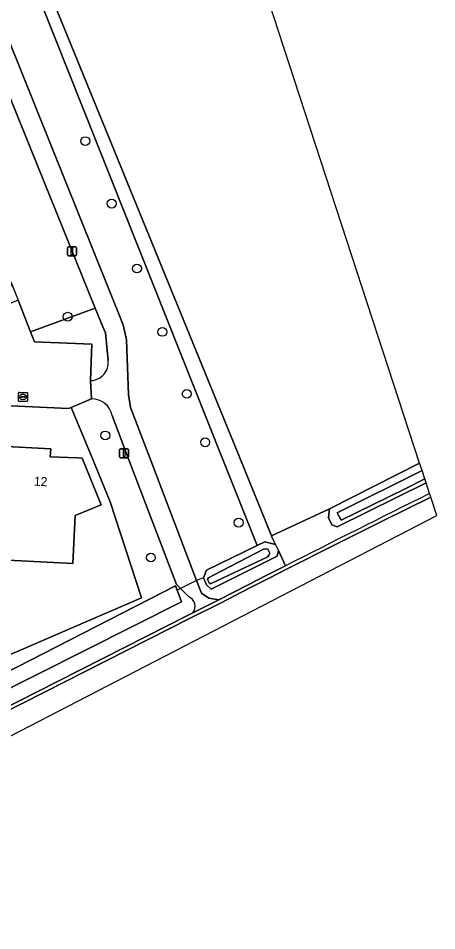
# Model space of a CAD drawing. Extents: x 162989 to 165008, y 383432 to 384338.
# Drawn here: x 164961.8 to 165008.1, y 383697.8 to 383798.6 of the extents above; entities that cross this region are included whole.
import ezdxf

# ---------------------------------------------------------------- set-up
doc = ezdxf.new("R2010")
doc.units = 0
for name, color, linetype in [('IMGEO_Berm_halfverhard', 7, 'Continuous'), ('IMGEO_Boom', 7, 'Continuous'), ('IMGEO_Bouwland', 7, 'Continuous'), ('IMGEO_Brandkraan', 7, 'Continuous'), ('IMGEO_Duiker', 7, 'Continuous'), ('IMGEO_Erf', 7, 'Continuous'), ('IMGEO_Groenvoorziening', 7, 'Continuous'), ('IMGEO_Lichtmast', 7, 'Continuous'), ('IMGEO_Oever', 7, 'Continuous'), ('IMGEO_Pand', 7, 'Continuous'), ('IMGEO_Pand_nummerreeks', 7, 'Continuous'), ('IMGEO_Rijbaan_lokaal_gesloten', 7, 'Continuous'), ('IMGEO_Rijbaan_lokaal_open', 7, 'Continuous'), ('IMGEO_Voetpad_halfverhard', 7, 'Continuous'), ('IMGEO_Waterloop', 7, 'Continuous')]:
    doc.layers.add(name, color=color, linetype=linetype)

msp = doc.modelspace()

# ---------------------------------------------------------------- linework, layer by layer
at = {"layer": 'IMGEO_Berm_halfverhard'}
for points in [[(164828.11, 383654.37), (164823.06, 383651.32), (164818.07, 383648.5), (164818.29, 383648.16), (164823.27, 383650.97), (164828.32, 383654.03), (164832.52, 383656.47), (164836.76, 383658.84), (164841.03, 383661.15), (164845.69, 383663.64), (164850.38, 383666.07), (164855.1, 383668.44), (164878.62, 383680.4), (164902.33, 383692.46), (164916.21, 383699.51), (164980.76, 383732.26), (164984.16, 383733.98), (164987.42, 383735.64), (164989.48, 383736.69), (164991.54, 383737.74), (164996.81, 383740.41), (165002.09, 383743.06), (165007.39, 383745.68), (165007.26, 383746.07)], [(164991.36, 383738.1), (164989.3, 383737.05), (164987.24, 383736), (164983.98, 383734.34), (164981.11, 383732.89), (164980.58, 383732.62), (164916.38, 383700.04), (164916.34, 383700.14), (164901.96, 383692.8), (164901.95, 383692.72), (164878.44, 383680.76), (164854.92, 383668.8)]]:
    msp.add_lwpolyline(points, dxfattribs=at)
for centre, radius, start, end in [((165694.89, 382354.24), 1552.42, 116.29489, 116.94813), ((165715.44, 382313.5), 1598.05, 116.30508, 116.30837)]:
    msp.add_arc(centre, radius, start, end, dxfattribs=at)
at = {"layer": 'IMGEO_Boom'}
for centre in [(164969.23, 383785), (164972.15, 383778.1), (164974.94, 383770.93), (164967.29, 383765.6), (164977.74, 383763.93), (164980.44, 383757.09), (164971.44, 383752.49), (164982.48, 383751.73), (164986.17, 383742.86), (164976.48, 383739.01)]:
    msp.add_circle(centre, 0.489, dxfattribs=at)
at = {"layer": 'IMGEO_Bouwland'}
msp.add_lwpolyline([(165006.16, 383749.43), (164966.49, 383870.97), (164950.3, 383916.26), (164932.6, 383965.72), (164928.59, 383962.19), (164921.22, 383952.84), (164919.89, 383951.16), (164915.52, 383942.53), (164914.05, 383933.45), (164914.87, 383925.9), (164919.42, 383914.77), (164941.66, 383859.33), (164942.65, 383856.58), (164964.32, 383803.18), (164965.62, 383800.67), (164986.3, 383750), (164989.81, 383741.41), (164996.21, 383744.37), (165006.16, 383749.43)], dxfattribs=at)
at = {"layer": 'IMGEO_Brandkraan'}
for p, q in [((164961.84, 383756.33), (164961.84, 383757.18)), ((164961.91, 383757.25), (164962.77, 383757.25)), ((164962.33, 383757.03), (164962.35, 383757.03)), ((164962.84, 383757.18), (164962.84, 383756.33)), ((164962.77, 383756.25), (164961.91, 383756.25)), ((164962.1, 383756.75), (164962.1, 383756.76)), ((164962.14, 383756.8), (164962.54, 383756.8)), ((164962.54, 383756.71), (164962.14, 383756.71)), ((164962.35, 383756.47), (164962.32, 383756.47)), ((164962.58, 383756.76), (164962.58, 383756.75))]:
    msp.add_line(p, q, dxfattribs=at)
for points in [[(164961.84, 383756.33), (164961.84, 383757.18)], [(164961.91, 383757.25), (164962.77, 383757.25)], [(164962.84, 383757.18), (164962.84, 383756.33)], [(164962.77, 383756.25), (164961.91, 383756.25)]]:
    msp.add_lwpolyline(points, dxfattribs=at)
for centre, radius, start, end in [((164961.92, 383757.18), 0.0765, 91.552, 178.448), ((164961.92, 383757.18), 0.0765, 91.552, 178.448), ((164962.76, 383757.18), 0.0765, 1.552, 88.448), ((164962.76, 383757.18), 0.0765, 1.552, 88.448), ((164961.92, 383756.33), 0.0765, 181.552, 268.448), ((164961.92, 383756.33), 0.0765, 181.552, 268.448), ((164962.14, 383756.76), 0.0403, 85.8775, 175.7526), ((164962.13, 383756.75), 0.0366, 178.938, 274.7102), ((164962.54, 383756.76), 0.0386, 1.7309, 96.639), ((164962.54, 383756.75), 0.043, 264.8664, 352.4533), ((164962.76, 383756.33), 0.0765, 271.552, 358.448), ((164962.76, 383756.33), 0.0765, 271.552, 358.448)]:
    msp.add_arc(centre, radius, start, end, dxfattribs=at)
for centre, major_axis, ratio, start_param, end_param in [((164962.33, 383756.75), (-0.387, 0.002), 0.722429, 4.712389, 7.853982), ((164962.35, 383756.75), (-0.39, 0.002), 0.717154, 1.570796, 4.712389)]:
    msp.add_ellipse(centre, major_axis=major_axis, ratio=ratio, start_param=start_param, end_param=end_param, dxfattribs=at)
at = {"layer": 'IMGEO_Duiker'}
msp.add_lwpolyline([(164982.3, 383736.78), (164981.52, 383736.46), (164979.83, 383735.61), (164979.38, 383735.39)], dxfattribs=at)
at = {"layer": 'IMGEO_Erf'}
for points in [[(164958.89, 383727.41), (164975.45, 383734.55), (164971.99, 383745.17), (164969.98, 383750), (164967.67, 383755.57), (164967.39, 383755.45), (164951.4, 383756.2)], [(164959.88, 383751.3), (164965.42, 383751.02), (164965.37, 383750.14), (164968.32, 383750), (164968.88, 383749.97), (164971, 383744.81), (164968.12, 383743.65), (164967.85, 383738.35), (164959.25, 383738.79)]]:
    msp.add_lwpolyline(points, dxfattribs=at)
at = {"layer": 'IMGEO_Groenvoorziening'}
for points in [[(164958.86, 383800.81), (164960.6, 383796.61), (164973.43, 383764.71), (164973.77, 383763.04), (164974, 383757.02), (164974.22, 383755.58), (164976.35, 383750), (164981.32, 383736.96), (164981.52, 383736.46), (164982.06, 383735.06), (164982.87, 383734.52), (164983.98, 383734.34), (164987.24, 383736), (164989.3, 383737.05), (164991.36, 383738.1), (164990.56, 383739.79), (164990.44, 383739.14), (164983.14, 383735.51), (164982.63, 383735.98), (164982.3, 383736.78), (164982.61, 383737.61), (164988.21, 383740.32), (164984.36, 383750), (164964.35, 383800.24)], [(164970.34, 383766.56), (164963.19, 383763.95), (164963.63, 383762.84), (164969.97, 383762.57), (164969.82, 383758.55)], [(164971.75, 383760.75), (164971.45, 383763.82), (164971.18, 383764.5), (164970.34, 383766.56)], [(164969.92, 383756.54), (164967.67, 383755.57), (164969.98, 383750), (164971.99, 383745.17), (164975.45, 383734.55), (164958.89, 383727.41), (164953.2, 383724.33), (164949.67, 383722.79), (164939.63, 383717.92), (164939.95, 383717.31), (164920.2, 383707.57), (164918.72, 383706.83), (164912.7, 383703.83), (164904.07, 383699.52), (164894.39, 383694.69), (164876.38, 383685.5)], [(164980.62, 383734.69), (164979.3, 383736.01), (164974.03, 383749.79), (164972.21, 383754.68)], [(165007.26, 383746.07), (165006.87, 383747.27), (165006.87, 383747.27), (164997.05, 383742.39), (164996.46, 383742.62), (164996.09, 383743.39), (164996.21, 383744.37), (164989.81, 383741.41), (164989.93, 383741.11), (164990.24, 383740.45), (164990.56, 383739.79), (164991.36, 383738.1)], [(164946, 383719.04), (164951.43, 383721.65), (164979.2, 383735.86), (164979.38, 383735.39), (164979.87, 383734.12), (164921.04, 383704.49), (164877.96, 383682.33)], [(164901.95, 383692.72), (164901.96, 383692.8), (164916.34, 383700.14), (164916.38, 383700.04), (164980.58, 383732.62), (164981.11, 383732.89)]]:
    msp.add_lwpolyline(points, dxfattribs=at)
msp.add_lwpolyline([(164960.39, 383791.14), (164953.27, 383788.27), (164955.31, 383783.13), (164959.19, 383773.73), (164960.72, 383770.1), (164961.15, 383769.09), (164961.82, 383767.42), (164963.19, 383763.95), (164970.34, 383766.56)], close=True, dxfattribs=at)
for centre, radius, start, end in [((164969.8, 383760.51), 1.96, 270.497, 6.851), ((164969.93, 383754.21), 2.33, 11.7701, 90.1629), ((165694.89, 382354.24), 1552.42, 116.29489, 116.94813), ((165715.44, 382313.5), 1598.05, 116.30508, 116.30837), ((164980.21, 383733.61), 1.15, 320.758, 69.0732)]:
    msp.add_arc(centre, radius, start, end, dxfattribs=at)
at = {"layer": 'IMGEO_Lichtmast'}
for p, q in [((164967.26, 383772.43), (164967.26, 383773.23)), ((164967.26, 383773.23), (164967.26, 383772.43)), ((164967.36, 383773.33), (164968.15, 383773.33)), ((164968.15, 383773.33), (164967.36, 383773.33)), ((164968.25, 383773.23), (164968.25, 383772.43)), ((164968.25, 383772.43), (164968.25, 383773.23)), ((164968.15, 383772.33), (164967.36, 383772.33)), ((164967.36, 383772.33), (164968.15, 383772.33)), ((164973.12, 383751.02), (164973.91, 383751.02)), ((164973.91, 383751.02), (164973.12, 383751.02)), ((164973.02, 383750.12), (164973.02, 383750.92)), ((164973.02, 383750.92), (164973.02, 383750.12)), ((164973.91, 383750.02), (164973.12, 383750.02)), ((164973.12, 383750.02), (164973.91, 383750.02)), ((164974.01, 383750.92), (164974.01, 383750.12)), ((164974.01, 383750.12), (164974.01, 383750.92))]:
    msp.add_line(p, q, dxfattribs=at)
for points in [[(164967.68, 383773.2), (164967.83, 383773.2), (164967.83, 383772.45), (164967.68, 383772.45), (164967.68, 383773.2)], [(164973.44, 383750.89), (164973.59, 383750.89), (164973.59, 383750.14), (164973.44, 383750.14), (164973.44, 383750.89)]]:
    msp.add_lwpolyline(points, dxfattribs=at)
for centre, start, end in [((164967.36, 383773.23), 90, 180), ((164967.36, 383773.23), 90, 180), ((164968.15, 383773.23), 0, 90), ((164968.15, 383773.23), 360, 90), ((164967.36, 383772.43), 180, 270), ((164967.36, 383772.43), 180, 270), ((164968.15, 383772.43), 270, 0), ((164968.15, 383772.43), 270, 0), ((164973.12, 383750.92), 90, 180), ((164973.12, 383750.92), 90, 180), ((164973.91, 383750.92), 0, 90), ((164973.91, 383750.92), 360, 90), ((164973.12, 383750.12), 180, 270), ((164973.12, 383750.12), 180, 270), ((164973.91, 383750.12), 270, 0), ((164973.91, 383750.12), 270, 0)]:
    msp.add_arc(centre, 0.1, start, end, dxfattribs=at)
at = {"layer": 'IMGEO_Oever'}
msp.add_lwpolyline([(165006.16, 383749.43), (164996.21, 383744.37), (164996.09, 383743.39), (164996.46, 383742.62), (164997.05, 383742.39), (165006.87, 383747.27), (165006.87, 383747.27), (165006.73, 383747.69), (165004.56, 383746.6), (164997.5, 383743.13), (164997.05, 383743.93), (165006.43, 383748.6), (165006.16, 383749.43)], dxfattribs=at)
for points in [[(164990.44, 383739.14), (164990.56, 383739.79), (164990.24, 383740.45), (164989.07, 383740.73), (164988.21, 383740.32), (164982.61, 383737.61), (164982.3, 383736.78), (164982.63, 383735.98), (164983.14, 383735.51)], [(164989.6, 383739.48), (164989.49, 383739.28), (164989.39, 383739.07), (164983.15, 383736.13), (164982.95, 383736.13), (164982.73, 383736.58), (164982.83, 383736.76), (164983.39, 383737.04), (164988.98, 383739.96), (164989.38, 383739.94)]]:
    msp.add_lwpolyline(points, close=True, dxfattribs=at)
at = {"layer": 'IMGEO_Pand'}
msp.add_lwpolyline([(164959.88, 383751.3), (164959.82, 383750), (164959.25, 383738.79), (164967.85, 383738.35), (164968.12, 383743.65), (164971, 383744.81), (164968.88, 383749.97), (164968.32, 383750), (164965.37, 383750.14), (164965.42, 383751.02)], close=True, dxfattribs=at)
at = {"layer": 'IMGEO_Rijbaan_lokaal_gesloten'}
msp.add_lwpolyline([(164819.55, 383646.12), (164903.01, 383689.35), (165008.05, 383743.64), (165007.39, 383745.68), (165002.09, 383743.06), (164996.81, 383740.41), (164991.54, 383737.74), (164989.48, 383736.69), (164987.42, 383735.64), (164984.16, 383733.98), (164980.76, 383732.26), (164916.21, 383699.51), (164902.33, 383692.46), (164878.62, 383680.4), (164855.1, 383668.44), (164850.38, 383666.07), (164845.69, 383663.64), (164841.03, 383661.15), (164836.76, 383658.84), (164832.52, 383656.47), (164828.32, 383654.03), (164823.27, 383650.97), (164818.29, 383648.16), (164818.32, 383648.12)], close=True, dxfattribs=at)
at = {"layer": 'IMGEO_Rijbaan_lokaal_open'}
msp.add_lwpolyline([(164951.4, 383756.2), (164967.39, 383755.45), (164967.67, 383755.57), (164969.92, 383756.54), (164969.82, 383758.55), (164969.97, 383762.57), (164963.63, 383762.84), (164963.19, 383763.95), (164961.82, 383767.42), (164939.57, 383758.42), (164938.87, 383760.09), (164961.15, 383769.09), (164960.72, 383770.1), (164913.9, 383750.94), (164913.03, 383750.58), (164912.7, 383750.45), (164911.59, 383750), (164910.73, 383749.65)], dxfattribs=at)
at = {"layer": 'IMGEO_Voetpad_halfverhard'}
for points in [[(164958.2, 383796.59), (164960.39, 383791.14), (164970.34, 383766.56), (164971.18, 383764.5), (164971.45, 383763.82), (164971.75, 383760.75)], [(164981.11, 383732.89), (164983.98, 383734.34), (164982.87, 383734.52), (164982.06, 383735.06), (164981.52, 383736.46), (164981.32, 383736.96), (164976.35, 383750), (164974.22, 383755.58), (164974, 383757.02), (164973.77, 383763.04), (164973.43, 383764.71), (164960.6, 383796.61)], [(164969.82, 383758.55), (164969.92, 383756.54)], [(164972.21, 383754.68), (164974.03, 383749.79), (164979.3, 383736.01), (164980.62, 383734.69)]]:
    msp.add_lwpolyline(points, dxfattribs=at)
for centre, radius, start, end in [((164969.8, 383760.51), 1.96, 270.497, 6.851), ((164969.93, 383754.21), 2.33, 11.7701, 90.1629), ((164980.21, 383733.61), 1.15, 320.758, 69.0732)]:
    msp.add_arc(centre, radius, start, end, dxfattribs=at)
at = {"layer": 'IMGEO_Waterloop'}
for points in [[(164965.62, 383800.67), (164964.95, 383800.44), (164964.35, 383800.24), (164984.36, 383750), (164988.21, 383740.32), (164989.07, 383740.73), (164990.24, 383740.45), (164989.93, 383741.11), (164989.81, 383741.41), (164986.3, 383750)], [(165006.73, 383747.69), (165006.43, 383748.6), (164997.05, 383743.93), (164997.5, 383743.13), (165004.56, 383746.6)], [(164989.6, 383739.48), (164989.38, 383739.94), (164988.98, 383739.96), (164983.39, 383737.04), (164982.83, 383736.76), (164982.73, 383736.58), (164982.95, 383736.13), (164983.15, 383736.13), (164989.39, 383739.07), (164989.49, 383739.28)]]:
    msp.add_lwpolyline(points, close=True, dxfattribs=at)
msp.add_lwpolyline([(164877.96, 383682.33), (164921.04, 383704.49), (164979.87, 383734.12), (164979.38, 383735.39), (164979.2, 383735.86), (164951.43, 383721.65), (164946, 383719.04), (164932.96, 383712.36), (164919.25, 383705.92), (164877.12, 383683.86)], dxfattribs=at)

# ---------------------------------------------------------------- texts
at = {"layer": 'IMGEO_Pand_nummerreeks'}
msp.add_text('12', height=1, rotation=357.0778, dxfattribs=at).set_placement((164963.54, 383746.95))

doc.saveas('drawing.dxf')
